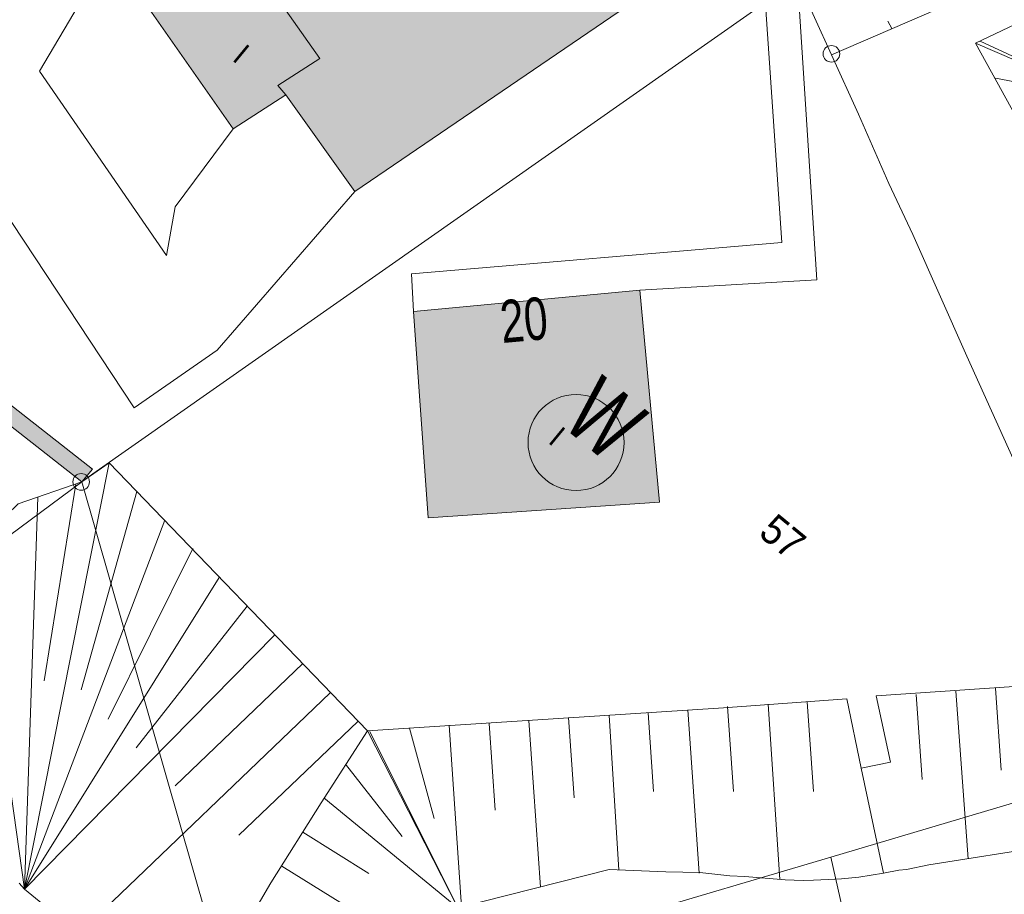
# Model space of a CAD drawing. Header units: metres. Extents: x -740 to 758, y -633 to 854.
# Tile 311 of 656: x 44 to 81, y -561 to -528. Entities that reach past the tile are written whole.
import ezdxf

# ---------------------------------------------------------------- set-up
doc = ezdxf.new("R2010")
doc.units = ezdxf.units.M
doc.header["$MEASUREMENT"] = 0
for name, color, linetype in [('Grundkarte.LOVION', 7, 'Continuous'), ('Grundkarte_Text.LOVION', 7, 'Continuous'), ('Wasser.LOVION', 7, 'Continuous')]:
    doc.layers.add(name, color=color, linetype=linetype)
doc.styles.add('ERSTELLTER_STIL_1', font='arial.ttf')

msp = doc.modelspace()

# ---------------------------------------------------------------- hatches: boundary and pattern name
at = {"layer": 'Grundkarte.LOVION', "linetype": 'Continuous', "lineweight": 18}
for color, points in [(9, [(53.335, -530.095), (53.636, -530.45), (56.239, -534.097), (67.654, -526.301), (60.327, -515.757), (59.02, -513.875), (55.166, -516.468), (56.225, -517.931), (50.08, -522.197), (51.35, -523.994), (51.936, -524.853), (52.791, -526.04), (54.921, -529.083)]), (254, [(53.335, -530.095), (54.921, -529.083), (52.791, -526.04), (52.214, -526.481), (51.326, -525.267), (51.936, -524.853), (51.35, -523.994), (47.882, -526.313), (51.663, -531.736), (53.636, -530.45)]), (254, [(30.338, -532.787), (45.959, -545.033), (46.355, -544.551), (30.702, -532.278)]), (9, [(66.976, -537.806), (58.453, -538.609), (59.007, -546.387), (67.728, -545.801)])]:
    msp.add_hatch(color=color, dxfattribs=at).paths.add_polyline_path(points)

# ---------------------------------------------------------------- linework, layer by layer
at = {"layer": 'Grundkarte.LOVION', "color": 7, "linetype": 'Continuous', "lineweight": 13}
for points in [[(162.044, -492.63), (160.539, -492.954), (159.789, -493.146), (158.635, -493.436), (157.97, -493.59), (157.226, -493.84), (156.28, -494.139), (154.394, -494.796), (148.427, -496.946), (145.43, -498.037), (141.127, -499.67), (132.514, -502.876), (120.097, -507.371), (111.98, -512.923), (109.677, -514.153), (108.551, -514.736), (107.623, -515.211), (106.805, -515.616), (101.549, -518.081), (88.785, -524.176), (85.111, -525.895), (79.632, -528.499)], [(84.445, -530.571), (79.632, -528.499), (81.573, -532.034)], [(79.802, -528.424), (84.445, -530.571)], [(80.381, -529.815), (82.429, -530.206)], [(34.472, -552.392), (39.769, -547.323), (40.911, -548.423), (42.506, -558.995), (40.911, -548.423), (43.557, -545.859), (45.959, -545.033), (46.982, -544.312)], [(46.982, -544.312), (43.794, -560.377)], [(43.794, -560.377), (46.982, -544.312), (56.718, -554.414), (54.973, -557.126), (53.082, -560.149), (51.207, -563.347), (53.082, -560.149), (54.973, -557.126), (56.718, -554.414), (60.119, -561.086)], [(45.73, -545.114), (44.534, -552.531)], [(48.033, -545.391), (45.927, -552.868)], [(44.301, -545.609), (43.794, -560.377), (41.964, -547.403)], [(49.084, -546.471), (43.794, -560.377), (51.128, -548.635)], [(50.136, -547.55), (46.952, -553.98)], [(91.891, -547.783), (95.802, -554.228), (93.179, -554.603), (86.181, -555.582), (82.163, -556.803), (82.703, -558.701), (82.325, -558.767), (77.872, -559.469), (77.031, -559.64), (76.739, -559.668), (76.159, -559.784), (75.327, -555.816), (74.777, -553.21)], [(52.18, -549.715), (48.003, -555.059)], [(53.231, -550.794), (43.794, -560.377)], [(54.282, -551.874), (49.472, -556.482)], [(75.89, -553.101), (84.786, -552.497), (86.181, -555.582)], [(80.383, -552.809), (80.596, -555.892)], [(55.307, -552.985), (45.904, -562.003)], [(60.119, -561.086), (65.83, -559.641), (67.966, -559.728), (69.239, -559.751), (70.375, -559.877), (70.94, -559.91), (72.459, -560.027), (73.14, -560.049), (73.524, -560.042), (74.083, -560.016), (74.584, -559.997), (75.228, -559.934), (76.159, -559.784), (75.327, -555.816), (76.429, -555.59), (75.89, -553.101)], [(77.391, -553.043), (77.615, -556.243)], [(78.887, -552.926), (79.356, -559.235)], [(74.777, -553.21), (70.14, -553.545), (56.718, -554.414), (60.119, -561.086), (51.207, -563.347)], [(70.284, -553.501), (70.508, -556.701)], [(71.812, -553.411), (72.251, -560.018)], [(73.281, -553.327), (73.523, -556.702)], [(64.294, -553.91), (64.501, -556.934)], [(65.822, -553.819), (66.187, -559.665)], [(67.292, -553.735), (67.493, -556.7)], [(68.788, -553.618), (69.213, -559.783)], [(56.359, -554.065), (51.871, -558.346)], [(59.801, -554.201), (60.263, -561.043)], [(61.302, -554.143), (61.532, -557.401)], [(62.798, -554.026), (63.235, -560.309)], [(56.809, -554.435), (60.119, -561.086)], [(58.305, -554.318), (59.228, -557.715)], [(55.896, -555.677), (58.023, -558.395)], [(55.073, -556.939), (60.119, -561.086)], [(54.283, -558.228), (56.77, -559.788)], [(53.493, -559.517), (57.237, -561.841)], [(43.595, -560.16), (43.794, -560.377), (45.24, -561.566)]]:
    msp.add_lwpolyline(points, dxfattribs=at)
at = {"layer": 'Grundkarte.LOVION', "color": 253, "linetype": 'Continuous', "lineweight": 18}
for points in [[(71.266, -527.278), (46.372, -544.726), (45.959, -545.033), (30.338, -532.787), (29.058, -531.789), (54.26, -506.301)], [(84.591, -552.014), (79.307, -540.294), (77.263, -535.706), (76.365, -533.784), (75.224, -531.177), (74.207, -528.941), (78.716, -526.993), (121.004, -509.085)], [(51.56, -517.382), (44.357, -529.554), (49.144, -536.505), (49.468, -534.67), (51.663, -531.736), (53.636, -530.45), (56.239, -534.097), (51.06, -540.071), (47.932, -542.239), (39.574, -529.608), (50.266, -513.519)], [(72.926, -526.111), (73.647, -537.419), (66.976, -537.806), (58.453, -538.609), (58.375, -537.198), (72.327, -536.011), (71.718, -527.056)], [(7.451, -555.655), (14.885, -548.248), (24.682, -538.423), (29.449, -533.672), (30.338, -532.787), (45.959, -545.033), (18.925, -565.084)], [(18.925, -565.084), (45.959, -545.033), (51.207, -563.347), (51.922, -565.819), (52.379, -568.079), (54.412, -577.989), (57.018, -590.738), (51.513, -591.868)]]:
    msp.add_lwpolyline(points, dxfattribs=at)
at = {"layer": 'Grundkarte.LOVION', "color": 8, "linetype": 'Continuous', "lineweight": 18}
for points in [[(71.266, -527.278), (46.372, -544.726), (45.959, -545.033), (30.338, -532.787), (29.058, -531.789), (54.26, -506.301)], [(84.591, -552.014), (79.307, -540.294), (77.263, -535.706), (76.365, -533.784), (75.224, -531.177), (74.207, -528.941), (78.716, -526.993), (121.004, -509.085)], [(74.207, -528.941), (78.716, -526.993)], [(76.329, -527.67), (76.475, -527.951)], [(7.451, -555.655), (14.885, -548.248), (24.682, -538.423), (29.449, -533.672), (30.338, -532.787), (45.959, -545.033), (18.925, -565.084)], [(79.307, -540.294), (84.591, -552.014)], [(79.307, -540.294), (84.591, -552.014)], [(18.925, -565.084), (45.959, -545.033), (51.207, -563.347), (51.922, -565.819), (52.379, -568.079), (54.412, -577.989), (57.018, -590.738), (51.513, -591.868)]]:
    msp.add_lwpolyline(points, dxfattribs=at)
for points in [[(53.335, -530.095), (54.921, -529.083), (52.791, -526.04), (51.936, -524.853), (51.35, -523.994), (50.08, -522.197), (56.225, -517.931), (55.166, -516.468), (59.02, -513.875), (60.327, -515.757), (67.654, -526.301), (56.239, -534.097), (53.636, -530.45)], [(72.926, -526.111), (76.596, -522.235), (78.716, -526.993), (74.207, -528.941)], [(53.335, -530.095), (53.636, -530.45), (51.663, -531.736), (47.882, -526.313), (51.35, -523.994), (51.936, -524.853), (51.326, -525.267), (52.214, -526.481), (52.791, -526.04), (54.921, -529.083)], [(66.279, -561.518), (51.922, -565.819), (51.207, -563.347), (45.959, -545.033), (46.372, -544.726), (71.266, -527.278), (72.926, -526.111), (74.207, -528.941), (75.224, -531.177), (76.365, -533.784), (77.263, -535.706), (79.307, -540.294), (84.591, -552.014), (84.786, -552.497), (86.181, -555.582), (82.163, -556.803), (74.179, -559.18)], [(66.976, -537.806), (67.728, -545.801), (59.007, -546.387), (58.453, -538.609)], [(79.842, -585.965), (77.825, -575.315), (74.179, -559.18), (82.163, -556.803), (82.703, -558.701), (83.618, -561.715), (84.844, -565.792), (85.971, -572.479), (87.953, -584.285)], [(79.842, -585.965), (70.948, -587.81), (68.827, -575.781), (68.771, -575.521), (66.279, -561.518), (74.179, -559.18), (77.825, -575.315)]]:
    msp.add_lwpolyline(points, close=True, dxfattribs=at)
at = {"layer": 'Grundkarte.LOVION', "color": 253, "linetype": 'Continuous', "lineweight": 18}
for points in [[(72.926, -526.111), (76.596, -522.235), (78.716, -526.993), (74.207, -528.941)], [(74.179, -559.18), (77.825, -575.315), (79.842, -585.965), (70.948, -587.81), (68.827, -575.781), (68.771, -575.521), (66.279, -561.518), (51.922, -565.819), (51.207, -563.347), (45.959, -545.033), (46.372, -544.726), (71.266, -527.278), (72.926, -526.111), (74.207, -528.941), (75.224, -531.177), (76.365, -533.784), (77.263, -535.706), (79.307, -540.294), (84.591, -552.014), (84.786, -552.497), (86.181, -555.582), (82.163, -556.803)], [(79.842, -585.965), (77.825, -575.315), (74.179, -559.18), (82.163, -556.803), (82.703, -558.701), (83.618, -561.715), (84.844, -565.792), (85.971, -572.479), (87.953, -584.285)]]:
    msp.add_lwpolyline(points, close=True, dxfattribs=at)
at = {"layer": 'Grundkarte.LOVION', "color": 7, "linetype": 'Continuous', "lineweight": 13}
msp.add_lwpolyline([(30.338, -532.787), (30.702, -532.278), (46.355, -544.551), (45.959, -545.033)], close=True, dxfattribs=at)
at = {"layer": 'Grundkarte.LOVION', "color": 9, "linetype": 'Continuous', "lineweight": 18}
for centre, radius in [((74.2, -528.904), 0.312), ((45.93, -545.034), 0.313)]:
    msp.add_circle(centre, radius, dxfattribs=at)
at = {"layer": 'Wasser.LOVION', "color": 94, "linetype": 'Continuous', "lineweight": 18}
msp.add_circle((64.578, -543.551), 1.81, dxfattribs=at)

# ---------------------------------------------------------------- texts
at = {"layer": 'Grundkarte_Text.LOVION', "color": 7, "linetype": 'Continuous', "lineweight": 13, "attachment_point": 7, "style": 'ERSTELLTER_STIL_1'}
for s, insert, char_height, rotation in [('{\\A1;\\W0.89462x;I}', (51.59, -529.132), 0.83073, 320.5822), ('{\\A1;\\W0.89462x;I}', (63.491, -543.544), 0.83073, 320.5822), ('{\\A1;\\W0.89448x;57}', (71.399, -547.046), 1.12432, 320.5853)]:
    msp.add_mtext(s, dxfattribs=dict(at, insert=insert, char_height=char_height, rotation=rotation))
at = {"layer": 'Grundkarte_Text.LOVION', "color": 8, "linetype": 'Continuous', "lineweight": 18, "insert": (61.799, -539.826), "char_height": 1.60082, "attachment_point": 7, "rotation": 5.1371, "style": 'ERSTELLTER_STIL_1'}
msp.add_mtext('{\\A1;\\W0.71560x;20}', dxfattribs=at)
at = {"layer": 'Wasser.LOVION', "color": 94, "linetype": 'Continuous', "lineweight": 18, "insert": (63.965, -542.874), "char_height": 2.48983, "attachment_point": 7, "rotation": 320.5838, "style": 'ERSTELLTER_STIL_1'}
msp.add_mtext('{\\A1;\\W0.71562x;W}', dxfattribs=at)

doc.saveas('drawing.dxf')
